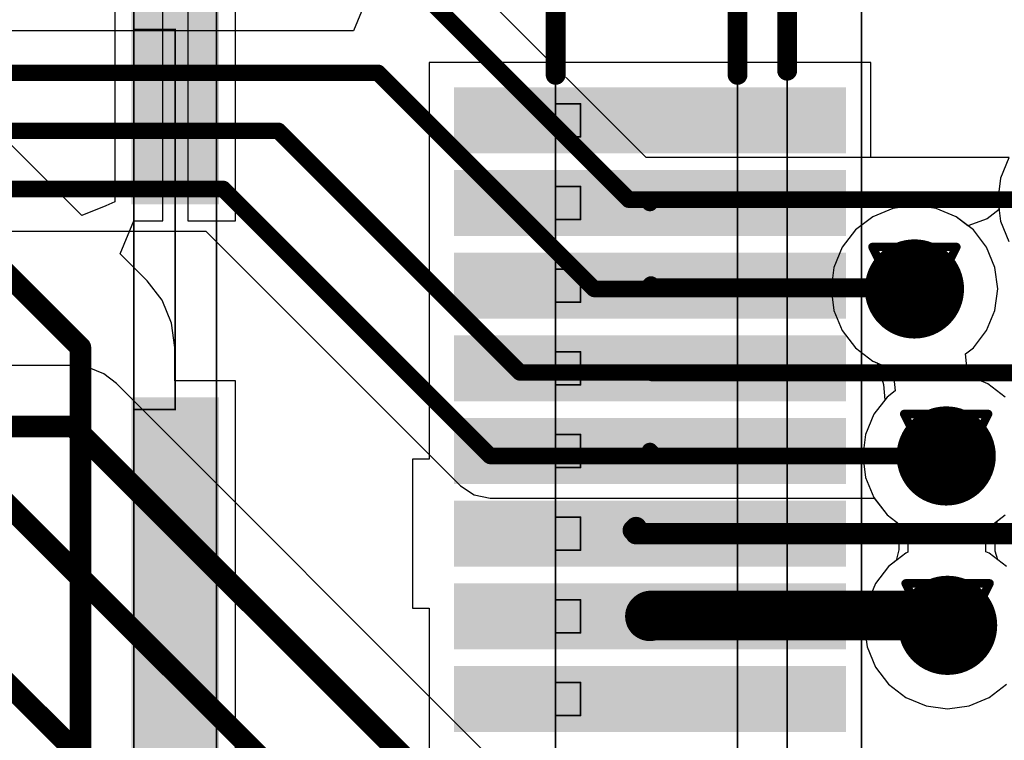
# Model space of a CAD drawing. Header units: millimetres. Extents: x 138 to 555, y 26 to 334.
# Tile 633 of 656: x 359.88 to 365.83, y 236.51 to 240.87. Entities that reach past the tile are written whole.
import ezdxf

# ---------------------------------------------------------------- set-up
doc = ezdxf.new("R2010")
doc.units = ezdxf.units.MM
for name, color, linetype in [('BottomLayer', 5, 'Continuous'), ('DrillDrawing', 1, 'Continuous'), ('Mechanical20', 56, 'Continuous'), ('Mechanical27', 56, 'Continuous'), ('MidLayer1', 16, 'Continuous'), ('MidLayer2', 76, 'Continuous'), ('MidLayer3', 90, 'Continuous'), ('MidLayer4', 156, 'Continuous'), ('MultiLayer', 9, 'Continuous'), ('TopLayer', 1, 'Continuous'), ('TopOverlay', 2, 'Continuous'), ('TopPaste', 8, 'Continuous'), ('TopSolder', 216, 'Continuous'), ('ViaHoleLayer', 16, 'Continuous')]:
    doc.layers.add(name, color=color, linetype=linetype)

# ---------------------------------------------------------------- blocks, each defined once
blk = doc.blocks.new('CON_SAMTEC_QSH_030_01_F_D_A_932')
at = {"layer": 'Mechanical20', "const_width": 0.01}
blk.add_lwpolyline([(11, 4.15), (-11, 4.15)], dxfattribs=at)
at = {"layer": 'Mechanical27', "const_width": 0.01}
for points in [[(10.8, 3.7), (-10.8, 3.7)], [(10.5, 3.4), (-10.5, 3.4)], [(-7.15, 2.45), (-7.35, 2.45)], [(-7.35, 2.3), (-7.35, 2.45)], [(-7.15, 2.3), (-7.15, 2.45)], [(-6.65, 2.45), (-6.85, 2.45)], [(-6.85, 2.3), (-6.85, 2.45)], [(-6.65, 2.3), (-6.65, 2.45)], [(-6.15, 2.45), (-6.35, 2.45)], [(-6.35, 2.3), (-6.35, 2.45)], [(-6.15, 2.3), (-6.15, 2.45)], [(-5.65, 2.45), (-5.85, 2.45)], [(-5.85, 2.3), (-5.85, 2.45)], [(-5.65, 2.3), (-5.65, 2.45)], [(-5.15, 2.45), (-5.35, 2.45)], [(-5.35, 2.3), (-5.35, 2.45)], [(-5.15, 2.3), (-5.15, 2.45)], [(-4.65, 2.45), (-4.85, 2.45)], [(-4.85, 2.3), (-4.85, 2.45)], [(-4.65, 2.3), (-4.65, 2.45)], [(-4.15, 2.45), (-4.35, 2.45)], [(-4.35, 2.3), (-4.35, 2.45)], [(-4.15, 2.3), (-4.15, 2.45)], [(-3.65, 2.45), (-3.85, 2.45)], [(-3.85, 2.3), (-3.85, 2.45)], [(-3.65, 2.3), (-3.65, 2.45)], [(8, 2.3), (-8, 2.3)], [(-7.15, 2.3), (-7.35, 2.3)], [(-6.65, 2.3), (-6.85, 2.3)], [(-6.15, 2.3), (-6.35, 2.3)], [(-5.65, 2.3), (-5.85, 2.3)], [(-5.15, 2.3), (-5.35, 2.3)], [(-4.65, 2.3), (-4.85, 2.3)], [(-4.15, 2.3), (-4.35, 2.3)], [(-3.65, 2.3), (-3.85, 2.3)], [(8, 0.25), (-8, 0.25)], [(-5.5, 0), (-7.8, 0)], [(-7.8, -0.25), (-7.8, 0)], [(-5.5, -0.25), (-5.5, 0)], [(8, -0.25), (-8, -0.25)], [(-5.5, -0.25), (-7.8, -0.25)]]:
    blk.add_lwpolyline(points, dxfattribs=at)
at = {"layer": 'Mechanical27', "const_width": 0.005}
for points in [[(-7.3525, 2.45, 1), (-7.3475, 2.45, 1)], [(-7.3525, 2.45, 1), (-7.3475, 2.45, 1)], [(-7.1525, 2.45, 1), (-7.1475, 2.45, 1)], [(-7.1525, 2.45, 1), (-7.1475, 2.45, 1)], [(-6.8525, 2.45, 1), (-6.8475, 2.45, 1)], [(-6.8525, 2.45, 1), (-6.8475, 2.45, 1)], [(-6.6525, 2.45, 1), (-6.6475, 2.45, 1)], [(-6.6525, 2.45, 1), (-6.6475, 2.45, 1)], [(-6.3525, 2.45, 1), (-6.3475, 2.45, 1)], [(-6.3525, 2.45, 1), (-6.3475, 2.45, 1)], [(-6.1525, 2.45, 1), (-6.1475, 2.45, 1)], [(-6.1525, 2.45, 1), (-6.1475, 2.45, 1)], [(-5.8525, 2.45, 1), (-5.8475, 2.45, 1)], [(-5.8525, 2.45, 1), (-5.8475, 2.45, 1)], [(-5.6525, 2.45, 1), (-5.6475, 2.45, 1)], [(-5.6525, 2.45, 1), (-5.6475, 2.45, 1)], [(-5.3525, 2.45, 1), (-5.3475, 2.45, 1)], [(-5.3525, 2.45, 1), (-5.3475, 2.45, 1)], [(-5.1525, 2.45, 1), (-5.1475, 2.45, 1)], [(-5.1525, 2.45, 1), (-5.1475, 2.45, 1)], [(-4.8525, 2.45, 1), (-4.8475, 2.45, 1)], [(-4.8525, 2.45, 1), (-4.8475, 2.45, 1)], [(-4.6525, 2.45, 1), (-4.6475, 2.45, 1)], [(-4.6525, 2.45, 1), (-4.6475, 2.45, 1)], [(-4.3525, 2.45, 1), (-4.3475, 2.45, 1)], [(-4.3525, 2.45, 1), (-4.3475, 2.45, 1)], [(-4.1525, 2.45, 1), (-4.1475, 2.45, 1)], [(-4.1525, 2.45, 1), (-4.1475, 2.45, 1)], [(-3.8525, 2.45, 1), (-3.8475, 2.45, 1)], [(-3.8525, 2.45, 1), (-3.8475, 2.45, 1)], [(-3.6525, 2.45, 1), (-3.6475, 2.45, 1)], [(-3.6525, 2.45, 1), (-3.6475, 2.45, 1)], [(-7.3525, 2.3, 1), (-7.3475, 2.3, 1)], [(-7.3525, 2.3, 1), (-7.3475, 2.3, 1)], [(-7.1525, 2.3, 1), (-7.1475, 2.3, 1)], [(-7.1525, 2.3, 1), (-7.1475, 2.3, 1)], [(-6.8525, 2.3, 1), (-6.8475, 2.3, 1)], [(-6.8525, 2.3, 1), (-6.8475, 2.3, 1)], [(-6.6525, 2.3, 1), (-6.6475, 2.3, 1)], [(-6.6525, 2.3, 1), (-6.6475, 2.3, 1)], [(-6.3525, 2.3, 1), (-6.3475, 2.3, 1)], [(-6.3525, 2.3, 1), (-6.3475, 2.3, 1)], [(-6.1525, 2.3, 1), (-6.1475, 2.3, 1)], [(-6.1525, 2.3, 1), (-6.1475, 2.3, 1)], [(-5.8525, 2.3, 1), (-5.8475, 2.3, 1)], [(-5.8525, 2.3, 1), (-5.8475, 2.3, 1)], [(-5.6525, 2.3, 1), (-5.6475, 2.3, 1)], [(-5.6525, 2.3, 1), (-5.6475, 2.3, 1)], [(-5.3525, 2.3, 1), (-5.3475, 2.3, 1)], [(-5.3525, 2.3, 1), (-5.3475, 2.3, 1)], [(-5.1525, 2.3, 1), (-5.1475, 2.3, 1)], [(-5.1525, 2.3, 1), (-5.1475, 2.3, 1)], [(-4.8525, 2.3, 1), (-4.8475, 2.3, 1)], [(-4.8525, 2.3, 1), (-4.8475, 2.3, 1)], [(-4.6525, 2.3, 1), (-4.6475, 2.3, 1)], [(-4.6525, 2.3, 1), (-4.6475, 2.3, 1)], [(-4.3525, 2.3, 1), (-4.3475, 2.3, 1)], [(-4.3525, 2.3, 1), (-4.3475, 2.3, 1)], [(-4.1525, 2.3, 1), (-4.1475, 2.3, 1)], [(-4.1525, 2.3, 1), (-4.1475, 2.3, 1)], [(-3.8525, 2.3, 1), (-3.8475, 2.3, 1)], [(-3.8525, 2.3, 1), (-3.8475, 2.3, 1)], [(-3.6525, 2.3, 1), (-3.6475, 2.3, 1)], [(-3.6525, 2.3, 1), (-3.6475, 2.3, 1)], [(-7.8025, 0, 1), (-7.7975, 0, 1)], [(-7.8025, 0, 1), (-7.7975, 0, 1)], [(-5.5025, 0, 1), (-5.4975, 0, 1)], [(-5.5025, 0, 1), (-5.4975, 0, 1)], [(-7.8025, -0.25, 1), (-7.7975, -0.25, 1)], [(-7.8025, -0.25, 1), (-7.7975, -0.25, 1)], [(-5.5025, -0.25, 1), (-5.4975, -0.25, 1)], [(-5.5025, -0.25, 1), (-5.4975, -0.25, 1)]]:
    blk.add_lwpolyline(points, format="xyb", close=True, dxfattribs=at)
at = {"layer": 'TopLayer'}
for points in [[(-7.1, 1.735), (-7.1, 4.005), (-7.4, 1.735), (-7.4, 4.005)], [(-6.6, 1.735), (-6.6, 4.005), (-6.9, 1.735), (-6.9, 4.005)], [(-6.1, 1.735), (-6.1, 4.005), (-6.4, 1.735), (-6.4, 4.005)], [(-5.6, 1.735), (-5.6, 4.005), (-5.9, 1.735), (-5.9, 4.005)], [(-5.1, 1.735), (-5.1, 4.005), (-5.4, 1.735), (-5.4, 4.005)], [(-4.6, 1.735), (-4.6, 4.005), (-4.9, 1.735), (-4.9, 4.005)], [(-4.1, 1.735), (-4.1, 4.005), (-4.4, 1.735), (-4.4, 4.005)], [(-3.6, 1.735), (-3.6, 4.005), (-3.9, 1.735), (-3.9, 4.005)], [(-9.3325, -0.215), (-6.7925, -0.215), (-9.3325, 0.215), (-6.7925, 0.215)], [(-5.525, -0.215), (-0.825, -0.215), (-5.525, 0.215), (-0.825, 0.215)]]:
    blk.add_solid(points, dxfattribs=at)
at = {"layer": 'TopOverlay', "const_width": 0.12}
for points in [[(-7.55, 3.7), (-10.8, 3.7)], [(-7.525, 3.4), (-10.5, 3.4)], [(-7.525, 2.3), (-8, 2.3)]]:
    blk.add_lwpolyline(points, dxfattribs=at)
at = {"layer": 'TopOverlay', "const_width": 0.06}
for points in [[(-7.58, 3.7, 1), (-7.52, 3.7, 1)], [(-7.555, 3.4, 1), (-7.495, 3.4, 1)], [(-7.555, 2.3, 1), (-7.495, 2.3, 1)]]:
    blk.add_lwpolyline(points, format="xyb", close=True, dxfattribs=at)
at = {"layer": 'TopPaste'}
for points in [[(-7.1, 1.735), (-7.1, 4.005), (-7.4, 1.735), (-7.4, 4.005)], [(-6.6, 1.735), (-6.6, 4.005), (-6.9, 1.735), (-6.9, 4.005)], [(-6.1, 1.735), (-6.1, 4.005), (-6.4, 1.735), (-6.4, 4.005)], [(-5.6, 1.735), (-5.6, 4.005), (-5.9, 1.735), (-5.9, 4.005)], [(-5.1, 1.735), (-5.1, 4.005), (-5.4, 1.735), (-5.4, 4.005)], [(-4.6, 1.735), (-4.6, 4.005), (-4.9, 1.735), (-4.9, 4.005)], [(-4.1, 1.735), (-4.1, 4.005), (-4.4, 1.735), (-4.4, 4.005)], [(-3.6, 1.735), (-3.6, 4.005), (-3.9, 1.735), (-3.9, 4.005)], [(-9.3325, -0.215), (-6.7925, -0.215), (-9.3325, 0.215), (-6.7925, 0.215)], [(-5.525, -0.215), (-0.825, -0.215), (-5.525, 0.215), (-0.825, 0.215)]]:
    blk.add_solid(points, dxfattribs=at)
at = {"layer": 'TopSolder'}
for points in [[(-7.05, 1.685), (-7.05, 4.055), (-7.45, 1.685), (-7.45, 4.055)], [(-6.55, 1.685), (-6.55, 4.055), (-6.95, 1.685), (-6.95, 4.055)], [(-6.05, 1.685), (-6.05, 4.055), (-6.45, 1.685), (-6.45, 4.055)], [(-5.55, 1.685), (-5.55, 4.055), (-5.95, 1.685), (-5.95, 4.055)], [(-5.05, 1.685), (-5.05, 4.055), (-5.45, 1.685), (-5.45, 4.055)], [(-4.55, 1.685), (-4.55, 4.055), (-4.95, 1.685), (-4.95, 4.055)], [(-4.05, 1.685), (-4.05, 4.055), (-4.45, 1.685), (-4.45, 4.055)], [(-3.55, 1.685), (-3.55, 4.055), (-3.95, 1.685), (-3.95, 4.055)], [(-9.3825, -0.265), (-6.7425, -0.265), (-9.3825, 0.265), (-6.7425, 0.265)], [(-5.575, -0.265), (-0.775, -0.265), (-5.575, 0.265), (-0.775, 0.265)]]:
    blk.add_solid(points, dxfattribs=at)

msp = doc.modelspace()

# ---------------------------------------------------------------- linework, layer by layer
at = {"layer": 'BottomLayer'}
for p, q in [((363.6683, 240.0323), (361.8565, 241.8442)), ((361.9801, 240.9996), (361.8972, 240.7996)), ((361.8972, 240.7996), (357.3109, 240.7996)), ((365.8637, 240.0323), (363.6683, 240.0323)), ((356.6678, 239.5873), (361.0045, 239.5873)), ((361.0045, 239.5873), (362.5447, 238.0471)), ((360.2039, 238.7736), (355.4571, 238.7736)), ((360.2992, 238.7611), (360.2039, 238.7736)), ((360.388, 238.7243), (360.2992, 238.7611)), ((360.4642, 238.6658), (360.388, 238.7243)), ((363.5044, 235.6255), (360.4642, 238.6658)), ((362.5447, 238.0471), (362.6273, 237.9918)), ((362.6273, 237.9918), (362.7249, 237.9724)), ((362.7249, 237.9724), (365.0474, 237.9724)), ((365.0474, 237.9724), (365.1255, 237.8707)), ((365.1255, 237.8707), (365.1775, 237.8308)), ((365.7926, 237.8354), (365.8387, 237.8707)), ((365.1775, 237.8308), (365.194, 237.7791)), ((365.7763, 237.7715), (365.7926, 237.8354)), ((365.194, 237.7791), (365.1963, 237.6587)), ((365.7787, 237.6511), (365.7763, 237.7715)), ((365.1963, 237.6587), (365.18, 237.5948)), ((365.7952, 237.5994), (365.7787, 237.6511)), ((365.18, 237.5948), (365.134, 237.5594)), ((365.8472, 237.5594), (365.7952, 237.5994)), ((365.134, 237.5594), (365.0538, 237.455)), ((365.0538, 237.455), (365.0034, 237.3334)), ((365.0034, 237.3334), (364.9863, 237.2028)), ((364.9863, 237.2028), (365.0034, 237.0723)), ((365.0034, 237.0723), (365.0538, 236.9507)), ((365.0538, 236.9507), (365.134, 236.8462)), ((365.134, 236.8462), (365.2384, 236.7661)), ((365.7427, 236.7661), (365.8472, 236.8462)), ((365.2384, 236.7661), (365.3601, 236.7157)), ((365.6211, 236.7157), (365.7427, 236.7661)), ((365.3601, 236.7157), (365.4906, 236.6985)), ((365.4906, 236.6985), (365.6211, 236.7157))]:
    msp.add_line(p, q, dxfattribs=at)
for points, const_width in [([(361.6763, 241.6639), (363.5627, 239.7775)], 0.1), ([(357.2054, 240.5447), (362.0467, 240.5447)], 0.1), ([(362.0467, 240.5447), (363.3539, 239.2375)], 0.1), ([(356.9546, 240.1935), (361.4441, 240.1935)], 0.1), ([(361.4441, 240.1935), (362.9051, 238.7325)], 0.1), ([(356.6678, 239.8422), (361.11, 239.8422)], 0.1), ([(361.11, 239.8422), (362.7249, 238.2273)], 0.1), ([(363.5627, 239.7775), (366.2984, 239.7775)], 0.1), ([(363.3539, 239.2375), (365.29, 239.2375)], 0.1), ([(362.9051, 238.7325), (366.5466, 238.7325)], 0.1), ([(355.3046, 238.4055), (360.2039, 238.4055)], 0.13), ([(360.2039, 238.4055), (363.3519, 235.2574)], 0.13), ([(362.7249, 238.2273), (365.4821, 238.2273)], 0.1), ([(359.7212, 238.0173), (362.0033, 235.7352)], 0.13), ([(358.9867, 237.6709), (361.9046, 234.7531)], 0.13)]:
    msp.add_lwpolyline(points, dxfattribs=dict(at, const_width=const_width))
for points, const_width in [([(362.0217, 240.5447, 1), (362.0717, 240.5447, 1)], 0.05), ([(362.0217, 240.5447, 1), (362.0717, 240.5447, 1)], 0.05), ([(361.4191, 240.1935, 1), (361.4691, 240.1935, 1)], 0.05), ([(361.4191, 240.1935, 1), (361.4691, 240.1935, 1)], 0.05), ([(361.085, 239.8422, 1), (361.135, 239.8422, 1)], 0.05), ([(361.085, 239.8422, 1), (361.135, 239.8422, 1)], 0.05), ([(363.5377, 239.7775, 1), (363.5877, 239.7775, 1)], 0.05), ([(363.5377, 239.7775, 1), (363.5877, 239.7775, 1)], 0.05), ([(365.14, 239.2375, 1), (365.44, 239.2375, 1)], 0.3), ([(363.3289, 239.2375, 1), (363.3789, 239.2375, 1)], 0.05), ([(363.3289, 239.2375, 1), (363.3789, 239.2375, 1)], 0.05), ([(365.265, 239.2375, 1), (365.315, 239.2375, 1)], 0.05), ([(362.8801, 238.7325, 1), (362.9301, 238.7325, 1)], 0.05), ([(362.8801, 238.7325, 1), (362.9301, 238.7325, 1)], 0.05), ([(365.3321, 238.2273, 1), (365.6321, 238.2273, 1)], 0.3), ([(360.1714, 238.4055, 1), (360.2364, 238.4055, 1)], 0.065), ([(360.1714, 238.4055, 1), (360.2364, 238.4055, 1)], 0.065), ([(362.6999, 238.2273, 1), (362.7499, 238.2273, 1)], 0.05), ([(362.6999, 238.2273, 1), (362.7499, 238.2273, 1)], 0.05), ([(365.4571, 238.2273, 1), (365.5071, 238.2273, 1)], 0.05), ([(365.3406, 237.2028, 1), (365.6406, 237.2028, 1)], 0.3)]:
    msp.add_lwpolyline(points, format="xyb", close=True, dxfattribs=dict(at, const_width=const_width))
at = {"layer": 'DrillDrawing', "const_width": 0.0508}
for points in [[(365.036, 239.4915), (365.544, 239.4915)], [(365.036, 239.4915), (365.29, 238.9835)], [(365.29, 238.9835), (365.544, 239.4915)], [(365.1376, 239.3899), (365.4424, 239.3899)], [(365.1376, 239.3899), (365.29, 239.0851)], [(365.29, 239.0851), (365.4424, 239.3899)], [(365.2281, 238.4813), (365.7361, 238.4813)], [(365.2281, 238.4813), (365.4821, 237.9733)], [(365.4821, 237.9733), (365.7361, 238.4813)], [(365.3297, 238.3797), (365.6345, 238.3797)], [(365.3297, 238.3797), (365.4821, 238.0749)], [(365.4821, 238.0749), (365.6345, 238.3797)], [(365.2366, 237.4568), (365.7446, 237.4568)], [(365.2366, 237.4568), (365.4906, 236.9488)], [(365.4906, 236.9488), (365.7446, 237.4568)], [(365.3382, 237.3552), (365.643, 237.3552)], [(365.3382, 237.3552), (365.4906, 237.0504)], [(365.4906, 237.0504), (365.643, 237.3552)]]:
    msp.add_lwpolyline(points, dxfattribs=at)
at = {"layer": 'DrillDrawing', "const_width": 0.0254}
for points in [[(365.0233, 239.4915, 1), (365.0487, 239.4915, 1)], [(365.0233, 239.4915, 1), (365.0487, 239.4915, 1)], [(365.5313, 239.4915, 1), (365.5567, 239.4915, 1)], [(365.5313, 239.4915, 1), (365.5567, 239.4915, 1)], [(365.1249, 239.3899, 1), (365.1503, 239.3899, 1)], [(365.1249, 239.3899, 1), (365.1503, 239.3899, 1)], [(365.4297, 239.3899, 1), (365.4551, 239.3899, 1)], [(365.4297, 239.3899, 1), (365.4551, 239.3899, 1)], [(365.2773, 239.0851, 1), (365.3027, 239.0851, 1)], [(365.2773, 239.0851, 1), (365.3027, 239.0851, 1)], [(365.2773, 238.9835, 1), (365.3027, 238.9835, 1)], [(365.2773, 238.9835, 1), (365.3027, 238.9835, 1)], [(365.2154, 238.4813, 1), (365.2408, 238.4813, 1)], [(365.2154, 238.4813, 1), (365.2408, 238.4813, 1)], [(365.7234, 238.4813, 1), (365.7488, 238.4813, 1)], [(365.7234, 238.4813, 1), (365.7488, 238.4813, 1)], [(365.317, 238.3797, 1), (365.3424, 238.3797, 1)], [(365.317, 238.3797, 1), (365.3424, 238.3797, 1)], [(365.6218, 238.3797, 1), (365.6472, 238.3797, 1)], [(365.6218, 238.3797, 1), (365.6472, 238.3797, 1)], [(365.4694, 238.0749, 1), (365.4948, 238.0749, 1)], [(365.4694, 238.0749, 1), (365.4948, 238.0749, 1)], [(365.4694, 237.9733, 1), (365.4948, 237.9733, 1)], [(365.4694, 237.9733, 1), (365.4948, 237.9733, 1)], [(365.2239, 237.4568, 1), (365.2493, 237.4568, 1)], [(365.2239, 237.4568, 1), (365.2493, 237.4568, 1)], [(365.7319, 237.4568, 1), (365.7573, 237.4568, 1)], [(365.7319, 237.4568, 1), (365.7573, 237.4568, 1)], [(365.3255, 237.3552, 1), (365.3509, 237.3552, 1)], [(365.3255, 237.3552, 1), (365.3509, 237.3552, 1)], [(365.6303, 237.3552, 1), (365.6557, 237.3552, 1)], [(365.6303, 237.3552, 1), (365.6557, 237.3552, 1)], [(365.4779, 237.0504, 1), (365.5033, 237.0504, 1)], [(365.4779, 237.0504, 1), (365.5033, 237.0504, 1)], [(365.4779, 236.9488, 1), (365.5033, 236.9488, 1)], [(365.4779, 236.9488, 1), (365.5033, 236.9488, 1)]]:
    msp.add_lwpolyline(points, format="xyb", close=True, dxfattribs=at)
at = {"layer": 'MidLayer1'}
for p, q in [((365.8616, 240.0296), (365.8112, 239.908)), ((365.8112, 239.908), (365.794, 239.7775)), ((365.794, 239.7775), (365.8112, 239.6469)), ((365.1595, 239.7247), (365.0379, 239.6743)), ((365.29, 239.7418), (365.1595, 239.7247)), ((365.4206, 239.7247), (365.29, 239.7418)), ((365.5422, 239.6743), (365.4206, 239.7247)), ((365.0379, 239.6743), (364.9334, 239.5941)), ((365.6466, 239.5941), (365.5422, 239.6743)), ((365.8112, 239.6469), (365.8616, 239.5253)), ((364.9334, 239.5941), (364.8533, 239.4897)), ((365.7268, 239.4897), (365.6466, 239.5941)), ((364.8533, 239.4897), (364.8029, 239.3681)), ((365.7772, 239.3681), (365.7268, 239.4897)), ((364.8029, 239.3681), (364.7857, 239.2375)), ((365.7944, 239.2375), (365.7772, 239.3681)), ((364.7857, 239.2375), (364.8029, 239.107)), ((365.7772, 239.107), (365.7944, 239.2375)), ((364.8029, 239.107), (364.8533, 238.9854)), ((365.7268, 238.9854), (365.7772, 239.107)), ((364.8533, 238.9854), (364.9334, 238.8809)), ((365.6466, 238.8809), (365.7268, 238.9854)), ((364.9334, 238.8809), (365.0379, 238.8008)), ((365.599, 238.8444), (365.6466, 238.8809)), ((365.6071, 238.7666), (365.599, 238.8444)), ((365.0379, 238.8008), (365.1428, 238.7573)), ((365.1428, 238.7573), (365.165, 238.6983)), ((365.6293, 238.7075), (365.6071, 238.7666)), ((365.165, 238.6983), (365.1731, 238.6205)), ((365.7342, 238.6641), (365.6293, 238.7075)), ((365.8387, 238.5839), (365.7342, 238.6641)), ((365.1255, 238.5839), (365.0453, 238.4795)), ((365.1731, 238.6205), (365.1255, 238.5839)), ((365.0453, 238.4795), (364.9949, 238.3579)), ((364.9949, 238.3579), (364.9777, 238.2273)), ((364.9777, 238.2273), (364.9949, 238.0968)), ((364.9949, 238.0968), (365.0453, 237.9752)), ((365.0453, 237.9752), (365.1255, 237.8707)), ((365.1255, 237.8707), (365.2299, 237.7906)), ((365.2299, 237.7906), (365.2505, 237.7821)), ((365.2505, 237.7821), (365.2505, 237.6446)), ((365.2384, 237.6396), (365.134, 237.5594)), ((365.2505, 237.6446), (365.2384, 237.6396)), ((365.134, 237.5594), (365.0538, 237.455)), ((365.0538, 237.455), (365.0034, 237.3334)), ((365.0034, 237.3334), (364.9863, 237.2028)), ((364.9863, 237.2028), (365.0034, 237.0723)), ((365.0034, 237.0723), (365.0538, 236.9507)), ((365.0538, 236.9507), (365.134, 236.8462)), ((365.134, 236.8462), (365.2384, 236.7661)), ((365.7427, 236.7661), (365.8472, 236.8462)), ((365.2384, 236.7661), (365.3601, 236.7157)), ((365.6211, 236.7157), (365.7427, 236.7661)), ((365.3601, 236.7157), (365.4906, 236.6985)), ((365.4906, 236.6985), (365.6211, 236.7157))]:
    msp.add_line(p, q, dxfattribs=at)
at = {"layer": 'MidLayer1', "const_width": 0.3}
for points in [[(365.14, 239.2375, 1), (365.44, 239.2375, 1)], [(365.3321, 238.2273, 1), (365.6321, 238.2273, 1)], [(365.3406, 237.2028, 1), (365.6406, 237.2028, 1)]]:
    msp.add_lwpolyline(points, format="xyb", close=True, dxfattribs=at)
at = {"layer": 'MidLayer2'}
for p, q in [((365.8616, 240.0296), (365.8112, 239.908)), ((365.8112, 239.908), (365.794, 239.7775)), ((365.794, 239.7775), (365.8019, 239.7179)), ((365.1595, 239.7247), (365.0379, 239.6743)), ((365.29, 239.7418), (365.1595, 239.7247)), ((365.4206, 239.7247), (365.29, 239.7418)), ((365.5422, 239.6743), (365.4206, 239.7247)), ((365.8019, 239.7179), (365.7308, 239.6612)), ((365.0379, 239.6743), (364.9334, 239.5941)), ((365.6138, 239.6194), (365.5422, 239.6743)), ((365.7308, 239.6612), (365.6138, 239.6194)), ((364.9334, 239.5941), (364.8533, 239.4897)), ((364.8533, 239.4897), (364.8029, 239.3681)), ((364.8029, 239.3681), (364.7857, 239.2375)), ((364.7857, 239.2375), (364.8029, 239.107)), ((364.8029, 239.107), (364.8533, 238.9854)), ((364.8533, 238.9854), (364.9334, 238.8809)), ((364.9334, 238.8809), (365.0379, 238.8008)), ((365.0379, 238.8008), (365.0649, 238.7896)), ((365.0649, 238.7896), (365.1029, 238.6605)), ((365.1029, 238.6605), (365.1113, 238.5664)), ((365.111, 238.5651), (365.0453, 238.4795)), ((365.1113, 238.5664), (365.111, 238.5651)), ((365.0453, 238.4795), (364.9949, 238.3579)), ((364.9949, 238.3579), (364.9777, 238.2273)), ((364.9777, 238.2273), (364.9949, 238.0968)), ((364.9949, 238.0968), (365.0453, 237.9752)), ((365.0453, 237.9752), (365.1255, 237.8707)), ((365.1255, 237.8707), (365.1775, 237.8308)), ((365.7926, 237.8354), (365.8387, 237.8707)), ((365.1775, 237.8308), (365.194, 237.7791)), ((365.7763, 237.7715), (365.7926, 237.8354)), ((365.194, 237.7791), (365.1963, 237.6587)), ((365.7787, 237.6511), (365.7763, 237.7715)), ((365.1963, 237.6587), (365.18, 237.5948)), ((365.7952, 237.5994), (365.7787, 237.6511)), ((365.18, 237.5948), (365.134, 237.5594)), ((365.8472, 237.5594), (365.7952, 237.5994)), ((365.134, 237.5594), (365.0538, 237.455)), ((365.0538, 237.455), (365.0034, 237.3334)), ((365.0034, 237.3334), (364.9863, 237.2028)), ((364.9863, 237.2028), (365.0034, 237.0723)), ((365.0034, 237.0723), (365.0538, 236.9507)), ((365.0538, 236.9507), (365.134, 236.8462)), ((365.134, 236.8462), (365.2384, 236.7661)), ((365.7427, 236.7661), (365.8472, 236.8462)), ((365.2384, 236.7661), (365.3601, 236.7157)), ((365.6211, 236.7157), (365.7427, 236.7661)), ((365.3601, 236.7157), (365.4906, 236.6985)), ((365.4906, 236.6985), (365.6211, 236.7157))]:
    msp.add_line(p, q, dxfattribs=at)
at = {"layer": 'MidLayer2', "const_width": 0.3}
for points in [[(365.14, 239.2375, 1), (365.44, 239.2375, 1)], [(365.3321, 238.2273, 1), (365.6321, 238.2273, 1)], [(365.3406, 237.2028, 1), (365.6406, 237.2028, 1)]]:
    msp.add_lwpolyline(points, format="xyb", close=True, dxfattribs=at)
at = {"layer": 'MidLayer3'}
for p, q in [((365.8616, 240.0296), (365.8112, 239.908)), ((365.8112, 239.908), (365.794, 239.7775)), ((365.794, 239.7775), (365.8112, 239.6469)), ((365.1595, 239.7247), (365.0379, 239.6743)), ((365.29, 239.7418), (365.1595, 239.7247)), ((365.4206, 239.7247), (365.29, 239.7418)), ((365.5422, 239.6743), (365.4206, 239.7247)), ((365.0379, 239.6743), (364.9334, 239.5941)), ((365.6466, 239.5941), (365.5422, 239.6743)), ((365.8112, 239.6469), (365.8616, 239.5253)), ((364.9334, 239.5941), (364.8533, 239.4897)), ((365.7268, 239.4897), (365.6466, 239.5941)), ((364.8533, 239.4897), (364.8029, 239.3681)), ((365.7772, 239.3681), (365.7268, 239.4897)), ((364.8029, 239.3681), (364.7857, 239.2375)), ((365.7944, 239.2375), (365.7772, 239.3681)), ((364.7857, 239.2375), (364.8029, 239.107)), ((365.7772, 239.107), (365.7944, 239.2375)), ((364.8029, 239.107), (364.8533, 238.9854)), ((365.7268, 238.9854), (365.7772, 239.107)), ((364.8533, 238.9854), (364.9334, 238.8809)), ((365.6466, 238.8809), (365.7268, 238.9854)), ((364.9334, 238.8809), (365.0379, 238.8008)), ((365.599, 238.8444), (365.6466, 238.8809)), ((365.6071, 238.7666), (365.599, 238.8444)), ((365.0379, 238.8008), (365.1428, 238.7573)), ((365.1428, 238.7573), (365.165, 238.6983)), ((365.6293, 238.7075), (365.6071, 238.7666)), ((365.165, 238.6983), (365.1731, 238.6205)), ((365.7342, 238.6641), (365.6293, 238.7075)), ((365.8387, 238.5839), (365.7342, 238.6641)), ((365.1255, 238.5839), (365.0453, 238.4795)), ((365.1731, 238.6205), (365.1255, 238.5839)), ((365.0453, 238.4795), (364.9949, 238.3579)), ((364.9949, 238.3579), (364.9777, 238.2273)), ((364.9777, 238.2273), (364.9949, 238.0968)), ((364.9949, 238.0968), (365.0453, 237.9752)), ((365.0453, 237.9752), (365.1255, 237.8707)), ((365.1255, 237.8707), (365.2299, 237.7906)), ((365.7342, 237.7906), (365.8387, 237.8707)), ((365.2299, 237.7906), (365.2505, 237.7821)), ((365.2505, 237.7821), (365.2505, 237.6446)), ((365.7221, 237.7856), (365.7342, 237.7906)), ((365.7221, 237.6481), (365.7221, 237.7856)), ((365.2384, 237.6396), (365.134, 237.5594)), ((365.2505, 237.6446), (365.2384, 237.6396)), ((365.7427, 237.6396), (365.7221, 237.6481)), ((365.8472, 237.5594), (365.7427, 237.6396)), ((365.134, 237.5594), (365.0538, 237.455)), ((365.0538, 237.455), (365.0034, 237.3334)), ((365.0034, 237.3334), (364.9863, 237.2028)), ((364.9863, 237.2028), (365.0034, 237.0723)), ((365.0034, 237.0723), (365.0538, 236.9507)), ((365.0538, 236.9507), (365.134, 236.8462)), ((365.134, 236.8462), (365.2384, 236.7661)), ((365.7427, 236.7661), (365.8472, 236.8462)), ((365.2384, 236.7661), (365.3601, 236.7157)), ((365.6211, 236.7157), (365.7427, 236.7661)), ((365.3601, 236.7157), (365.4906, 236.6985)), ((365.4906, 236.6985), (365.6211, 236.7157))]:
    msp.add_line(p, q, dxfattribs=at)
at = {"layer": 'MidLayer3', "const_width": 0.3}
for points in [[(365.14, 239.2375, 1), (365.44, 239.2375, 1)], [(365.3321, 238.2273, 1), (365.6321, 238.2273, 1)], [(365.3406, 237.2028, 1), (365.6406, 237.2028, 1)]]:
    msp.add_lwpolyline(points, format="xyb", close=True, dxfattribs=at)
at = {"layer": 'MidLayer4'}
for p, q in [((365.8616, 240.0296), (365.8112, 239.908)), ((365.8112, 239.908), (365.794, 239.7775)), ((365.794, 239.7775), (365.8112, 239.6469)), ((365.1595, 239.7247), (365.0379, 239.6743)), ((365.29, 239.7418), (365.1595, 239.7247)), ((365.4206, 239.7247), (365.29, 239.7418)), ((365.5422, 239.6743), (365.4206, 239.7247)), ((365.0379, 239.6743), (364.9334, 239.5941)), ((365.6466, 239.5941), (365.5422, 239.6743)), ((365.8112, 239.6469), (365.8616, 239.5253)), ((364.9334, 239.5941), (364.8533, 239.4897)), ((365.7268, 239.4897), (365.6466, 239.5941)), ((364.8533, 239.4897), (364.8029, 239.3681)), ((365.7772, 239.3681), (365.7268, 239.4897)), ((364.8029, 239.3681), (364.7857, 239.2375)), ((365.7944, 239.2375), (365.7772, 239.3681)), ((364.7857, 239.2375), (364.8029, 239.107)), ((365.7772, 239.107), (365.7944, 239.2375)), ((364.8029, 239.107), (364.8533, 238.9854)), ((365.7268, 238.9854), (365.7772, 239.107)), ((364.8533, 238.9854), (364.9334, 238.8809)), ((365.6466, 238.8809), (365.7268, 238.9854)), ((364.9334, 238.8809), (365.0379, 238.8008)), ((365.599, 238.8444), (365.6466, 238.8809)), ((365.6071, 238.7666), (365.599, 238.8444)), ((365.0379, 238.8008), (365.1428, 238.7573)), ((365.1428, 238.7573), (365.165, 238.6983)), ((365.6293, 238.7075), (365.6071, 238.7666)), ((365.165, 238.6983), (365.1731, 238.6205)), ((365.7342, 238.6641), (365.6293, 238.7075)), ((365.8387, 238.5839), (365.7342, 238.6641)), ((365.1255, 238.5839), (365.0453, 238.4795)), ((365.1731, 238.6205), (365.1255, 238.5839)), ((365.0453, 238.4795), (364.9949, 238.3579)), ((364.9949, 238.3579), (364.9777, 238.2273)), ((364.9777, 238.2273), (364.9949, 238.0968)), ((364.9949, 238.0968), (365.0453, 237.9752)), ((365.0453, 237.9752), (365.1255, 237.8707)), ((365.1255, 237.8707), (365.2299, 237.7906)), ((365.7342, 237.7906), (365.8387, 237.8707)), ((365.2299, 237.7906), (365.3515, 237.7402)), ((365.6126, 237.7402), (365.7342, 237.7906)), ((365.3515, 237.7402), (365.4821, 237.723)), ((365.4821, 237.723), (365.6126, 237.7402))]:
    msp.add_line(p, q, dxfattribs=at)
at = {"layer": 'MidLayer4', "const_width": 0.3}
for points in [[(365.14, 239.2375, 1), (365.44, 239.2375, 1)], [(365.3321, 238.2273, 1), (365.6321, 238.2273, 1)], [(365.3406, 237.2028, 1), (365.6406, 237.2028, 1)]]:
    msp.add_lwpolyline(points, format="xyb", close=True, dxfattribs=at)
at = {"layer": 'MultiLayer', "const_width": 0.3}
for points in [[(365.14, 239.2375, 1), (365.44, 239.2375, 1)], [(365.3321, 238.2273, 1), (365.6321, 238.2273, 1)], [(365.3406, 237.2028, 1), (365.6406, 237.2028, 1)]]:
    msp.add_lwpolyline(points, format="xyb", close=True, dxfattribs=at)
at = {"layer": 'TopLayer'}
for p, q in [((360.4555, 240.9949), (360.4555, 239.8025)), ((360.7454, 239.6499), (360.7454, 240.9949)), ((360.8954, 240.9949), (360.8954, 239.6499)), ((361.1855, 239.6499), (361.1855, 240.9949)), ((365.0255, 240.6074), (362.3555, 240.6074)), ((362.3555, 240.6074), (362.3555, 239.4074)), ((365.0255, 240.0323), (365.0255, 240.6074)), ((360.2555, 239.6814), (359.8115, 240.1254)), ((365.8637, 240.0323), (365.0255, 240.0323)), ((360.4555, 239.8025), (360.4555, 239.7968)), ((360.4555, 239.7968), (360.4555, 239.7968)), ((360.4555, 239.7968), (360.4555, 239.7642)), ((360.3998, 239.7412), (360.2555, 239.6814)), ((360.4555, 239.7642), (360.3998, 239.7412)), ((360.487, 239.4499), (360.5698, 239.6499)), ((360.5698, 239.6499), (360.6024, 239.6499)), ((360.6024, 239.6499), (360.6024, 239.6499)), ((360.6024, 239.6499), (360.6081, 239.6499)), ((360.6081, 239.6499), (360.7454, 239.6499)), ((360.8954, 239.6499), (361.1855, 239.6499)), ((360.65, 239.2869), (360.487, 239.4499)), ((362.3555, 239.4074), (362.3555, 238.2074)), ((360.7406, 239.1688), (360.65, 239.2869)), ((360.7975, 239.0314), (360.7406, 239.1688)), ((360.8169, 238.8839), (360.7975, 239.0314)), ((360.8169, 238.6824), (360.8169, 238.8839)), ((361.1855, 238.6824), (360.8169, 238.6824)), ((361.1855, 236.2574), (361.1855, 238.6824)), ((362.3555, 238.2074), (362.2555, 238.2074)), ((362.2555, 238.2074), (362.2555, 237.3074)), ((362.2555, 237.3074), (362.3555, 237.3074)), ((362.3555, 237.3074), (362.3555, 236.4541))]:
    msp.add_line(p, q, dxfattribs=at)
for points, const_width in [([(363.6905, 239.7574), (363.7106, 239.7775)], 0.1), ([(363.7106, 239.7775), (366.2984, 239.7775)], 0.1), ([(359.4085, 239.7224), (360.247, 238.8839)], 0.13), ([(363.6905, 239.2574), (363.6974, 239.2643)], 0.1), ([(363.6974, 239.2643), (363.7098, 239.2519)], 0.1), ([(363.7098, 239.2519), (365.2757, 239.2519)], 0.1), ([(365.2757, 239.2519), (365.29, 239.2375)], 0.1), ([(360.247, 222.9275), (360.247, 238.8839)], 0.13), ([(363.7038, 238.7288), (365.9952, 238.7288)], 0.1), ([(363.6905, 238.2574), (363.7205, 238.2273)], 0.1), ([(363.7205, 238.2273), (365.4821, 238.2273)], 0.1), ([(363.5901, 237.7775), (363.6068, 237.7942)], 0.13), ([(363.6068, 237.7574), (363.6905, 237.7574)], 0.13), ([(363.6905, 237.7574), (366.0384, 237.7574)], 0.13), ([(363.6905, 237.2574), (363.6953, 237.2622)], 0.3), ([(363.6953, 237.2622), (365.4313, 237.2622)], 0.3), ([(365.4313, 237.2622), (365.4906, 237.2028)], 0.3)]:
    msp.add_lwpolyline(points, dxfattribs=dict(at, const_width=const_width))
for points, const_width in [([(363.6856, 239.7775, 1), (363.7356, 239.7775, 1)], 0.05), ([(363.6856, 239.7775, 1), (363.7356, 239.7775, 1)], 0.05), ([(363.6655, 239.7574, 1), (363.7155, 239.7574, 1)], 0.05), ([(365.14, 239.2375, 1), (365.44, 239.2375, 1)], 0.3), ([(363.6655, 239.2574, 1), (363.7155, 239.2574, 1)], 0.05), ([(363.6724, 239.2643, 1), (363.7224, 239.2643, 1)], 0.05), ([(363.6724, 239.2643, 1), (363.7224, 239.2643, 1)], 0.05), ([(363.6848, 239.2519, 1), (363.7348, 239.2519, 1)], 0.05), ([(363.6848, 239.2519, 1), (363.7348, 239.2519, 1)], 0.05), ([(365.2507, 239.2519, 1), (365.3007, 239.2519, 1)], 0.05), ([(365.2507, 239.2519, 1), (365.3007, 239.2519, 1)], 0.05), ([(365.265, 239.2375, 1), (365.315, 239.2375, 1)], 0.05), ([(360.2145, 238.8839, 1), (360.2795, 238.8839, 1)], 0.065), ([(360.2145, 238.8839, 1), (360.2795, 238.8839, 1)], 0.065), ([(363.6788, 238.7288, 1), (363.7288, 238.7288, 1)], 0.05), ([(365.3321, 238.2273, 1), (365.6321, 238.2273, 1)], 0.3), ([(363.6655, 238.2574, 1), (363.7155, 238.2574, 1)], 0.05), ([(363.6955, 238.2273, 1), (363.7455, 238.2273, 1)], 0.05), ([(363.6955, 238.2273, 1), (363.7455, 238.2273, 1)], 0.05), ([(365.4571, 238.2273, 1), (365.5071, 238.2273, 1)], 0.05), ([(363.5576, 237.7775, 1), (363.6226, 237.7775, 1)], 0.065), ([(363.5743, 237.7942, 1), (363.6393, 237.7942, 1)], 0.065), ([(363.5743, 237.7574, 1), (363.6393, 237.7574, 1)], 0.065), ([(363.658, 237.7574, 1), (363.723, 237.7574, 1)], 0.065), ([(363.658, 237.7574, 1), (363.723, 237.7574, 1)], 0.065), ([(365.3406, 237.2028, 1), (365.6406, 237.2028, 1)], 0.3), ([(363.6155, 237.2574, 1), (363.7655, 237.2574, 1)], 0.15), ([(363.6203, 237.2622, 1), (363.7703, 237.2622, 1)], 0.15), ([(363.6203, 237.2622, 1), (363.7703, 237.2622, 1)], 0.15), ([(365.3563, 237.2622, 1), (365.5063, 237.2622, 1)], 0.15), ([(365.3563, 237.2622, 1), (365.5063, 237.2622, 1)], 0.15), ([(365.4156, 237.2028, 1), (365.5656, 237.2028, 1)], 0.15)]:
    msp.add_lwpolyline(points, format="xyb", close=True, dxfattribs=dict(at, const_width=const_width))
at = {"layer": 'ViaHoleLayer', "const_width": 0.15}
for points in [[(365.215, 239.2375, 1), (365.365, 239.2375, 1)], [(365.4071, 238.2273, 1), (365.5571, 238.2273, 1)], [(365.4156, 237.2028, 1), (365.5656, 237.2028, 1)]]:
    msp.add_lwpolyline(points, format="xyb", close=True, dxfattribs=at)

# ---------------------------------------------------------------- block references
at = {"rotation": 270}
msp.add_blockref('CON_SAMTEC_QSH_030_01_F_D_A_932', (360.8205, 233.0074), dxfattribs=at)

doc.saveas('drawing.dxf')
